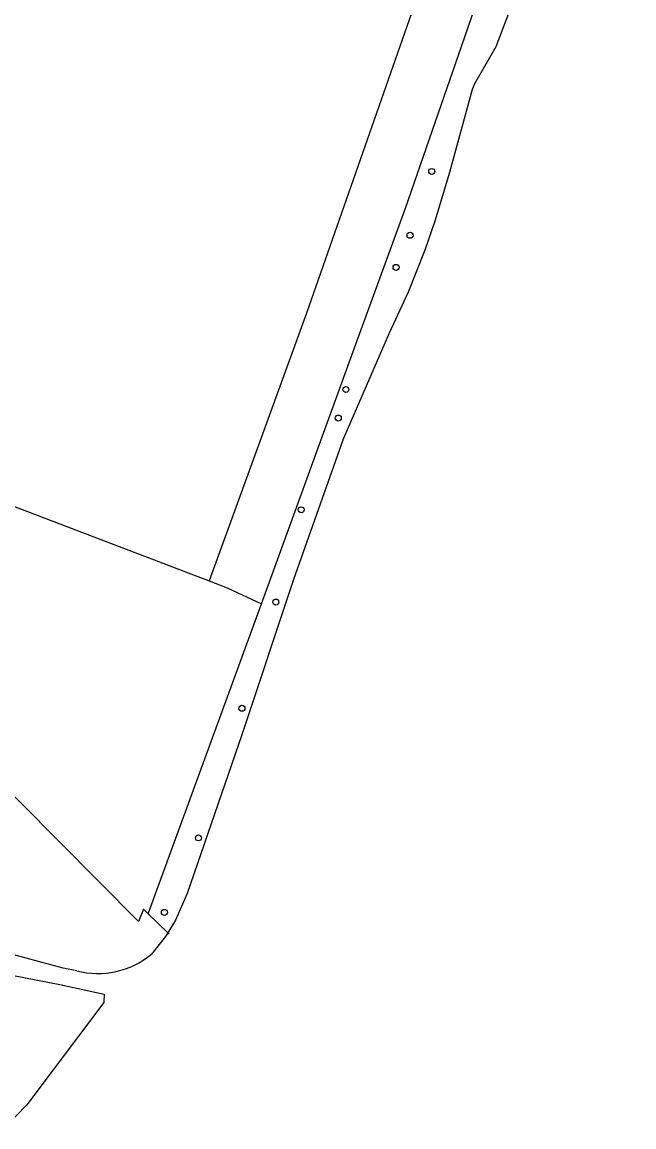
# Model space of a CAD drawing. Extents: x 163427 to 164190, y 380331 to 381641.
# Drawn here: x 163906.2 to 164005.7, y 380370.8 to 380550.6 of the extents above; entities that cross this region are included whole.
import ezdxf

# ---------------------------------------------------------------- set-up
doc = ezdxf.new("R2010")
doc.units = 0
for name, color, linetype in [('IMGEO_Boom', 7, 'Continuous'), ('IMGEO_Gemengd_bos', 7, 'Continuous'), ('IMGEO_Grasland_overig', 7, 'Continuous')]:
    doc.layers.add(name, color=color, linetype=linetype)

msp = doc.modelspace()

# ---------------------------------------------------------------- linework, layer by layer
at = {"layer": 'IMGEO_Boom'}
for centre in [(163972.85, 380526.34), (163969.32, 380515.96), (163967.05, 380510.73), (163958.88, 380490.85), (163957.64, 380486.21), (163951.62, 380471.28), (163947.49, 380456.26), (163941.97, 380438.97), (163934.9, 380417.88), (163929.36, 380405.76)]:
    msp.add_circle(centre, 0.489, dxfattribs=at)
at = {"layer": 'IMGEO_Gemengd_bos'}
for points in [[(164005.74, 380652.97), (163991.42, 380615.1), (163973, 380561.94), (163952.49, 380503.27), (163936.62, 380459.73)], [(163945.13, 380455.98), (163961.18, 380500), (163968.61, 380520.38), (163981.64, 380558.15), (163996.57, 380597.3)], [(163874, 380484.83), (163877.06, 380482.47), (163936.62, 380459.73)], [(163936.62, 380459.73), (163939.58, 380458.6), (163945.13, 380455.98)], [(163926.73, 380405.52), (163925.97, 380406.27), (163925.16, 380404.27), (163873.61, 380456.19), (163872.82, 380456.99)], [(163926.73, 380405.52), (163945.13, 380455.98)], [(163929.93, 380402.42), (163926.73, 380405.52)], [(163915.09, 380396.23), (163912.91, 380396.69), (163904.87, 380398.87), (163897.15, 380400.27), (163890.59, 380401.65), (163886.48, 380402.07)], [(163929.93, 380402.42), (163929.56, 380401.81), (163927.25, 380398.95)], [(163904.53, 380395.55), (163912.33, 380394.03), (163919.56, 380392.42), (163919.5, 380391.08), (163906.96, 380374.41), (163903.49, 380370.84)]]:
    msp.add_lwpolyline(points, dxfattribs=at)
msp.add_arc((163918.52, 380409.44), 13.64, 255.4506, 309.7468, dxfattribs=at)
at = {"layer": 'IMGEO_Grasland_overig'}
for points in [[(163986.12, 380554.05), (163983.26, 380546.64), (163979.83, 380540.59), (163979.45, 380539.69), (163975.74, 380526.17), (163973.34, 380518.23), (163971.71, 380513.53), (163969.01, 380506.72), (163965.9, 380500), (163958.43, 380482.77), (163950.38, 380459.94), (163941.98, 380434.63), (163933.04, 380408.82), (163931.17, 380404.48), (163929.93, 380402.42)], [(163930.13, 380402.22), (163929.93, 380402.42)]]:
    msp.add_lwpolyline(points, dxfattribs=at)

doc.saveas('drawing.dxf')
